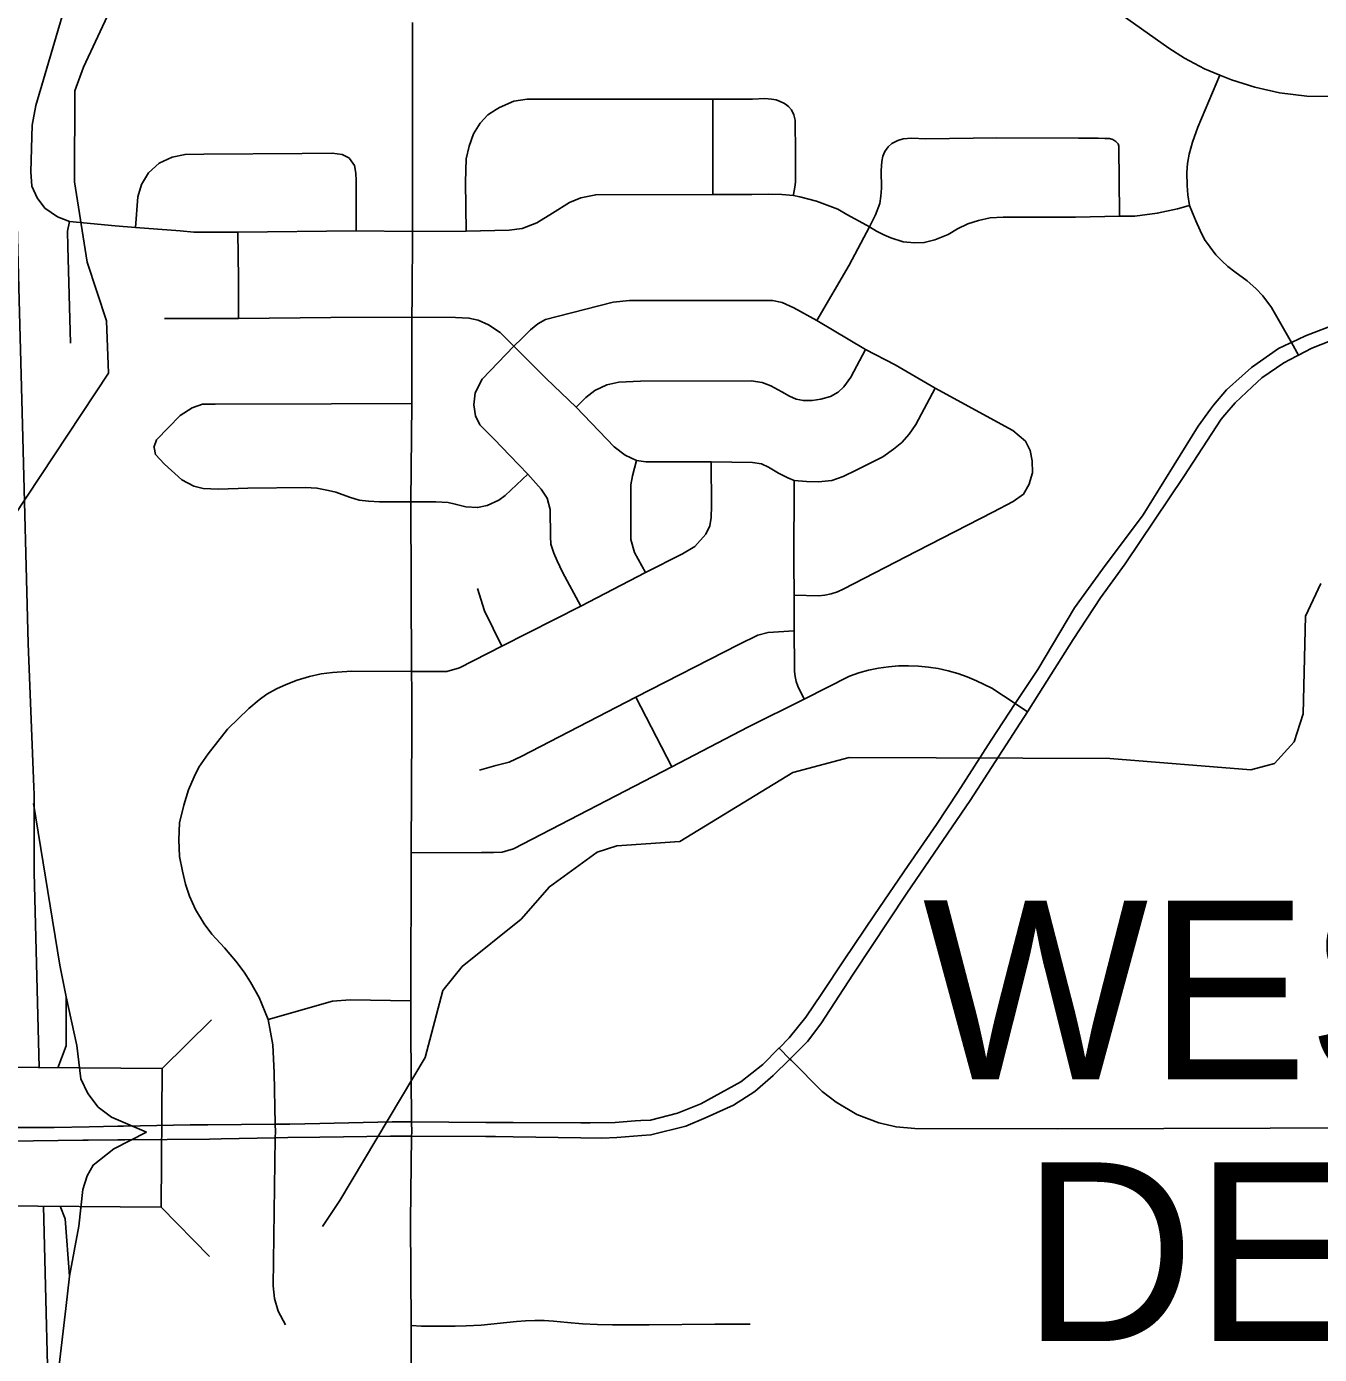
# Model space of a CAD drawing. Extents: x -1403959 to 81668, y -1400582 to 11018.
# Drawn here: x 6406 to 6497, y 8041 to 8134.4 of the extents above; entities that cross this region are included whole.
import ezdxf

# ---------------------------------------------------------------- set-up
doc = ezdxf.new("R2010")
doc.units = 0
for name, color, linetype in [('tdCiAirportTxt', 7, 'Continuous'), ('tdCiCityStreetTxt', 7, 'Continuous'), ('tdCiSectNmbr', 7, 'Continuous'), ('tdCiSectTwpRng', 7, 'Continuous'), ('tdCoPriCL', 7, 'Continuous'), ('tdCoShieldCoRteHrd', 7, 'Continuous'), ('tdCoSurfBitum', 7, 'Continuous')]:
    doc.layers.add(name, color=color, linetype=linetype)

msp = doc.modelspace()

# ---------------------------------------------------------------- linework, layer by layer
at = {"layer": 'tdCiAirportTxt'}
for points in [[(6406.873, 8061.145), (6406.519, 8074.871), (6406.516, 8080.35), (6406.498, 8080.883), (6406.104, 8090.978), (6405.707, 8106.387), (6405.088, 8129.218), (6404.436, 8151.838), (6404.236, 8160.377), (6403.825, 8174.477), (6402.617, 8220.627)], [(6407.619, 8033.615), (6407.174, 8051.397)]]:
    msp.add_lwpolyline(points, dxfattribs=at)
at = {"layer": 'tdCiCityStreetTxt'}
for p, q in [((6415.529, 8061.074), (6419.005, 8064.495)), ((6394.085, 8061.249), (6415.529, 8061.074)), ((6415.529, 8061.074), (6415.45, 8051.33)), ((6415.45, 8051.33), (6394.006, 8051.504)), ((6415.45, 8051.33), (6418.87, 8047.854))]:
    msp.add_line(p, q, dxfattribs=at)
at = {"layer": 'tdCiSectNmbr'}
for points in [[(6457.33, 8145.299), (6457.475, 8145.288), (6458.586, 8145.15), (6459.64, 8144.995), (6462.192, 8144.456), (6469.097, 8142.982), (6470.382, 8142.669), (6471.771, 8142.2), (6473.09, 8141.679), (6474.172, 8141.234), (6475.631, 8140.435), (6477.332, 8139.323), (6486.371, 8132.884), (6487.482, 8132.172), (6488.893, 8131.428), (6489.963, 8130.986), (6490.785, 8130.647), (6492.435, 8130.143), (6494.171, 8129.743), (6496.081, 8129.5), (6506.125, 8129.396), (6506.672, 8129.396), (6518.555, 8129.431)], [(6433.149, 8128.539), (6433.149, 8128.707), (6433.149, 8134.698)], [(6433.037, 8063.768), (6433.035, 8063.996), (6433.035, 8065.847), (6433.054, 8076.252), (6433.092, 8085.102), (6433.092, 8087.602), (6433.073, 8089.027), (6433.033, 8100.968), (6433.092, 8107.885), (6433.111, 8113.96), (6433.13, 8115.387), (6433.149, 8119.982), (6433.149, 8128.539)], [(6504.796, 8114.172), (6504.769, 8114.174), (6503.508, 8114.234), (6502.67, 8114.257), (6500.784, 8114.094), (6499.527, 8113.838), (6498.317, 8113.536), (6495.989, 8112.651), (6495.013, 8112.181), (6494.903, 8112.128)], [(6495.359, 8111.212), (6495.494, 8111.282), (6496.439, 8111.772), (6498.3, 8112.511), (6500.638, 8113.06), (6502.284, 8113.251), (6503.643, 8113.298), (6504.753, 8113.249)], [(6494.903, 8112.128), (6494.104, 8111.743), (6492.195, 8110.416), (6491.544, 8109.834)], [(6492.253, 8109.059), (6492.933, 8109.696), (6494.46, 8110.746), (6495.359, 8111.212)], [(6491.544, 8109.834), (6490.426, 8108.834), (6489.529, 8107.75)], [(6490.324, 8107.083), (6491.049, 8107.931), (6492.253, 8109.059)], [(6489.529, 8107.75), (6489.309, 8107.483), (6488.448, 8106.273), (6486.748, 8103.573), (6484.56, 8100.035), (6481.72, 8096.217), (6479.742, 8093.494), (6477.158, 8089.164), (6475.572, 8086.756), (6473.876, 8084.183), (6471.525, 8080.528), (6470.035, 8078.247), (6468.033, 8075.361), (6465.659, 8071.893), (6463.518, 8068.727), (6461.958, 8066.353), (6460.841, 8064.7), (6459.654, 8063.234), (6458.946, 8062.508), (6458.941, 8062.503)], [(6459.71, 8061.744), (6459.712, 8061.746), (6460.945, 8062.967), (6461.875, 8064.231), (6464.165, 8067.714), (6467.934, 8073.415), (6472.395, 8079.927), (6476.431, 8086.189), (6477.237, 8087.441), (6479.646, 8091.281), (6481.579, 8094.191), (6483.296, 8096.601), (6487.423, 8102.731), (6490.07, 8106.786), (6490.324, 8107.083)], [(6433.016, 8050.333), (6433.088, 8056.307), (6433.092, 8056.59), (6433.086, 8057.313), (6433.037, 8063.768)], [(6458.941, 8062.503), (6457.815, 8061.348), (6456.255, 8060.138), (6453.439, 8058.601), (6453.093, 8058.458)], [(6458.946, 8062.508), (6459.712, 8061.746), (6459.816, 8061.643), (6461.976, 8059.457), (6462.963, 8058.712), (6464.417, 8057.846), (6465.957, 8057.257), (6467.186, 8056.963), (6468.502, 8056.859), (6478.548, 8056.842)], [(6452.379, 8057.027), (6452.382, 8057.027), (6453.813, 8057.624), (6455.745, 8058.506), (6457.248, 8059.46), (6458.536, 8060.582), (6459.71, 8061.744)], [(6453.093, 8058.458), (6451.809, 8057.926), (6449.9, 8057.437), (6449.216, 8057.408)], [(6410.392, 8056.982), (6407.925, 8056.935), (6404.764, 8056.935), (6404.207, 8056.935)], [(6412.406, 8057.02), (6410.392, 8056.982)], [(6418.74, 8057.124), (6417.497, 8057.117), (6412.807, 8057.028), (6412.406, 8057.02)], [(6423.488, 8057.152), (6418.74, 8057.124)], [(6423.497, 8057.152), (6423.488, 8057.152)], [(6426.617, 8057.206), (6424.505, 8057.158), (6423.497, 8057.152)], [(6433.092, 8057.313), (6433.086, 8057.313), (6431.721, 8057.321), (6426.617, 8057.206)], [(6438.314, 8057.281), (6433.092, 8057.313)], [(6440.235, 8057.271), (6439.333, 8057.275), (6438.314, 8057.281)], [(6444.995, 8057.254), (6440.235, 8057.271)], [(6449.216, 8057.408), (6448.83, 8057.391), (6447.41, 8057.275), (6445.664, 8057.251), (6444.995, 8057.254)], [(6449.278, 8056.355), (6449.925, 8056.407), (6452.379, 8057.027)], [(6478.548, 8056.842), (6515.956, 8056.946)], [(6404.203, 8055.951), (6404.749, 8055.959), (6409.948, 8056.037)], [(6409.948, 8056.037), (6410.322, 8056.04)], [(6410.322, 8056.04), (6412.419, 8056.059)], [(6412.419, 8056.059), (6412.898, 8056.063), (6418.859, 8056.115)], [(6418.859, 8056.115), (6419.682, 8056.122), (6423.494, 8056.199)], [(6423.494, 8056.199), (6423.509, 8056.199)], [(6423.509, 8056.199), (6424.377, 8056.216), (6426.635, 8056.246)], [(6426.635, 8056.246), (6431.605, 8056.312), (6433.088, 8056.307)], [(6433.088, 8056.307), (6433.088, 8056.307)], [(6433.088, 8056.307), (6438.309, 8056.29)], [(6438.309, 8056.29), (6439, 8056.288), (6440.226, 8056.268)], [(6440.226, 8056.268), (6444.986, 8056.192)], [(6444.986, 8056.192), (6446.466, 8056.169), (6447.539, 8056.216), (6449.278, 8056.355)], [(6433.073, 8025.297), (6433.054, 8042.852), (6433.053, 8043.002), (6433.016, 8050.333)]]:
    msp.add_lwpolyline(points, dxfattribs=at)
at = {"layer": 'tdCiSectTwpRng'}
for points in [[(6409.004, 8120.679), (6408.163, 8121.023), (6407.285, 8121.632), (6406.724, 8122.359), (6406.367, 8123.175), (6406.278, 8124.181), (6406.38, 8127.456), (6406.647, 8128.846), (6409.929, 8140.019), (6412.163, 8147.926), (6412.398, 8148.8), (6413.02, 8149.792), (6414.452, 8151.231)], [(6495.494, 8111.282), (6495.013, 8112.181), (6493.594, 8114.635), (6492.993, 8115.455), (6492.501, 8115.96), (6491.886, 8116.521), (6491.019, 8117.156), (6490.54, 8117.525), (6490.103, 8117.914), (6489.693, 8118.345), (6489.277, 8118.878), (6488.894, 8119.431), (6488.573, 8120.053), (6488.266, 8120.743), (6488.047, 8121.289), (6487.828, 8121.808), (6487.705, 8122.553), (6487.678, 8123.209), (6487.651, 8124.124), (6487.698, 8124.78), (6487.808, 8125.429), (6488.04, 8126.276), (6488.416, 8127.321), (6488.928, 8128.544), (6489.963, 8130.986)], [(6436.929, 8120.016), (6436.87, 8123.456), (6436.921, 8125.103), (6437.127, 8125.995), (6437.436, 8126.853), (6437.913, 8127.619), (6438.462, 8128.189), (6439.029, 8128.56)], [(6439.029, 8128.56), (6439.269, 8128.718)], [(6439.269, 8128.718), (6440.281, 8129.147), (6441.207, 8129.301), (6454.294, 8129.304), (6457.081, 8129.304)], [(6454.277, 8122.596), (6454.275, 8124.861), (6454.294, 8129.304)], [(6457.081, 8129.304), (6457.081, 8129.304), (6457.953, 8129.333), (6458.417, 8129.292), (6458.75, 8129.244), (6459.035, 8129.138), (6459.271, 8129.017)], [(6459.271, 8129.017), (6459.389, 8128.956)], [(6459.966, 8122.592), (6460.053, 8123.113), (6460.102, 8123.455), (6460.094, 8125.474), (6460.078, 8127.811), (6459.996, 8128.185), (6459.825, 8128.535), (6459.605, 8128.779), (6459.389, 8128.956)], [(6461.606, 8113.729), (6463.872, 8117.617), (6465.311, 8120.306), (6465.744, 8121.167), (6466.029, 8121.965), (6466.102, 8122.478), (6466.159, 8123.023), (6466.143, 8124.285), (6466.168, 8124.904), (6466.241, 8125.279), (6466.396, 8125.604), (6466.632, 8125.946), (6466.884, 8126.174)], [(6466.884, 8126.174), (6467.307, 8126.378), (6467.674, 8126.508), (6468.268, 8126.541), (6469.278, 8126.508), (6474.261, 8126.582), (6480.017, 8126.549), (6481.393, 8126.557), (6481.882, 8126.533), (6482.199, 8126.525), (6482.435, 8126.459), (6482.566, 8126.373)], [(6482.566, 8126.373), (6482.653, 8126.315)], [(6482.901, 8121.082), (6482.883, 8123.748), (6482.851, 8125.727), (6482.851, 8125.987), (6482.81, 8126.158), (6482.653, 8126.315)], [(6413.666, 8120.27), (6413.827, 8122.413), (6414.082, 8123.293), (6414.566, 8124.11), (6415.331, 8124.798), (6416.236, 8125.219), (6417.149, 8125.411), (6418.475, 8125.437), (6425.381, 8125.461), (6427.497, 8125.486), (6428.194, 8125.406), (6428.704, 8125.139)], [(6429.191, 8120.031), (6429.191, 8123.576), (6429.15, 8124.094), (6429.061, 8124.628), (6428.716, 8125.121)], [(6433.149, 8119.982), (6436.929, 8120.016), (6438.935, 8120.05), (6439.963, 8120.084), (6440.872, 8120.187), (6441.901, 8120.599), (6443.007, 8121.285), (6444.207, 8122.022), (6444.996, 8122.348), (6446.042, 8122.571), (6454.277, 8122.596), (6457.03, 8122.596)], [(6457.03, 8122.596), (6458.182, 8122.609), (6459.145, 8122.597), (6459.954, 8122.52), (6460.407, 8122.42), (6461.57, 8122.121), (6463.075, 8121.557), (6463.706, 8121.181), (6464.846, 8120.561), (6465.311, 8120.306), (6465.809, 8120.018), (6466.319, 8119.741), (6466.806, 8119.542), (6467.669, 8119.265), (6468.477, 8119.188), (6469.164, 8119.199), (6469.906, 8119.394), (6470.851, 8119.769), (6471.511, 8120.161), (6472.242, 8120.517), (6472.972, 8120.767), (6473.81, 8120.945), (6474.719, 8120.981), (6477.126, 8120.981), (6479.817, 8120.981), (6482.901, 8121.052), (6483.988, 8121.07), (6485.557, 8121.266), (6486.983, 8121.587), (6487.748, 8121.787)], [(6459.954, 8122.52), (6459.966, 8122.592)], [(6487.748, 8121.787), (6487.828, 8121.808)], [(6409.085, 8112.113), (6408.886, 8118.931), (6408.873, 8120.003), (6409.004, 8120.679)], [(6409.004, 8120.679), (6412.216, 8120.385), (6413.666, 8120.27), (6416.802, 8120.028), (6417.761, 8119.943), (6419.099, 8119.943), (6420.846, 8119.943), (6429.191, 8120.031), (6433.149, 8119.982)], [(6420.903, 8113.872), (6420.903, 8116.672), (6420.846, 8119.943)], [(6440.28, 8111.921), (6440.836, 8112.453), (6441.443, 8113.073), (6441.962, 8113.478), (6442.518, 8113.782), (6443.328, 8113.997), (6447.276, 8115.012), (6448.422, 8115.136), (6452.182, 8115.136), (6457.125, 8115.132)], [(6457.125, 8115.132), (6458.476, 8115.136), (6459.174, 8114.98), (6459.99, 8114.614), (6461.606, 8113.729), (6465.024, 8111.673), (6467.117, 8110.601), (6469.933, 8108.955), (6475.392, 8105.977), (6476.289, 8105.23), (6476.612, 8104.582), (6476.762, 8103.834), (6476.789, 8102.997), (6476.619, 8102.453)], [(6415.699, 8113.849), (6420.903, 8113.872), (6427.413, 8113.941), (6433.111, 8113.96), (6433.143, 8113.96)], [(6433.143, 8113.96), (6436.177, 8113.933), (6437.122, 8113.892), (6437.78, 8113.752), (6438.488, 8113.423), (6439.323, 8112.879), (6440.28, 8111.921), (6442.555, 8109.648)], [(6443.323, 8096.805), (6443.09, 8097.345), (6442.882, 8097.983), (6442.857, 8098.523), (6442.847, 8100.422), (6442.619, 8101.219), (6442.214, 8101.852), (6441.266, 8102.902), (6439.988, 8104.218), (6438.888, 8105.357), (6437.891, 8106.386), (6437.575, 8107.006), (6437.461, 8107.791), (6437.562, 8108.626), (6438.043, 8109.585), (6440.28, 8111.921)], [(6456.974, 8109.462), (6457.751, 8109.354), (6458.356, 8109.115), (6459.138, 8108.698), (6459.681, 8108.383), (6460.16, 8108.194), (6460.665, 8108.08), (6461.271, 8108.093), (6461.876, 8108.181), (6462.57, 8108.37), (6463.1, 8108.686), (6463.504, 8109.052), (6463.996, 8109.733), (6465.024, 8111.673)], [(6442.555, 8109.648), (6444.664, 8107.629), (6447.343, 8104.823), (6448.114, 8104.241), (6448.905, 8103.878), (6449.569, 8103.773), (6454.167, 8103.777), (6457.085, 8103.737), (6457.718, 8103.635), (6458.211, 8103.408), (6458.906, 8102.965), (6459.564, 8102.636), (6460.007, 8102.459), (6460.885, 8102.383), (6461.72, 8102.37), (6462.656, 8102.459), (6463.465, 8102.737), (6464.426, 8103.218), (6466.243, 8104.126), (6467.001, 8104.657), (6467.583, 8105.126), (6468.112, 8105.715), (6468.58, 8106.398), (6469.933, 8108.955)], [(6444.664, 8107.629), (6445.359, 8108.299), (6445.979, 8108.793), (6446.828, 8109.181), (6447.674, 8109.38), (6449.194, 8109.455), (6456.974, 8109.462)], [(6414.956, 8104.793), (6415.14, 8105.317), (6416.805, 8107.029), (6417.638, 8107.562), (6418.378, 8107.839), (6419.257, 8107.839), (6427.459, 8107.863), (6433.092, 8107.885)], [(6414.956, 8104.793), (6414.961, 8104.771)], [(6414.961, 8104.771), (6415.072, 8104.284), (6415.696, 8103.613), (6416.922, 8102.502), (6417.755, 8102.062), (6418.425, 8101.9), (6419.489, 8101.854), (6421.571, 8101.924), (6425.618, 8101.97), (6426.427, 8101.924), (6427.237, 8101.762), (6427.746, 8101.646), (6428.72, 8101.298), (6429.39, 8101.083), (6430.048, 8101.007), (6430.819, 8100.956), (6433.033, 8100.968), (6434.788, 8100.968), (6435.656, 8100.917), (6436.162, 8100.803), (6436.908, 8100.601), (6437.73, 8100.55), (6438.413, 8100.689), (6439.235, 8101.069), (6439.672, 8101.396), (6441.266, 8102.902)], [(6449.553, 8095.992), (6448.781, 8097.384), (6448.515, 8098.314), (6448.515, 8102.148), (6448.627, 8102.79), (6448.905, 8103.878)], [(6453.801, 8098.671), (6454.066, 8099.264), (6454.179, 8099.859), (6454.192, 8100.676), (6454.167, 8103.777)], [(6459.99, 8096.672), (6460.007, 8102.459)], [(6468.638, 8097.489), (6473.999, 8100.231), (6475.419, 8100.979), (6476.141, 8101.502), (6476.54, 8102.2), (6476.619, 8102.453)], [(6433.073, 8089.027), (6434.861, 8089.027), (6435.555, 8089.013), (6436.465, 8089.278), (6439.437, 8090.81), (6444.998, 8093.617), (6449.553, 8095.992), (6452.144, 8097.292), (6453.017, 8097.824), (6453.801, 8098.671)], [(6444.998, 8093.617), (6443.716, 8096.017), (6443.323, 8096.805)], [(6460.001, 8094.382), (6461.726, 8094.342), (6462.177, 8094.392), (6462.621, 8094.488), (6463.052, 8094.63), (6463.466, 8094.817), (6468.638, 8097.489)], [(6460.711, 8087.081), (6460.263, 8087.977), (6460.156, 8088.313), (6460.081, 8088.658), (6460.037, 8089.008), (6460.026, 8089.36), (6460.014, 8091.871), (6460.001, 8094.382), (6459.99, 8096.672)], [(6439.437, 8090.81), (6438.211, 8093.29), (6437.717, 8094.847)], [(6456.112, 8090.913), (6457.456, 8091.575), (6458.168, 8091.772), (6460.014, 8091.871)], [(6437.868, 8082.08), (6439.019, 8082.397), (6439.955, 8082.637), (6440.79, 8083.042), (6448.858, 8087.212), (6456.112, 8090.913)], [(6456.76, 8085.09), (6460.711, 8087.081), (6463.901, 8088.688), (6464.569, 8088.915), (6465.25, 8089.101), (6465.94, 8089.246), (6466.638, 8089.348), (6467.342, 8089.408), (6468.047, 8089.426), (6468.752, 8089.401), (6469.455, 8089.334), (6470.152, 8089.224), (6470.841, 8089.072), (6471.52, 8088.879), (6472.186, 8088.645), (6472.836, 8088.372), (6473.922, 8087.846), (6475.572, 8086.756), (6476.431, 8086.189)], [(6420.162, 8084.991), (6421.623, 8086.412), (6422.363, 8087.025), (6422.892, 8087.427), (6423.568, 8087.787), (6424.266, 8088.104), (6425.026, 8088.4), (6425.905, 8088.667), (6426.73, 8088.857), (6427.512, 8088.942), (6428.859, 8089.033), (6433.073, 8089.027)], [(6451.399, 8082.309), (6448.858, 8087.212)], [(6423.5, 8056.624), (6423.488, 8057.152), (6423.402, 8060.77), (6423.309, 8062.738), (6422.992, 8064.515), (6422.358, 8066.08), (6421.745, 8067.159), (6421.301, 8067.857), (6420.712, 8068.643), (6419.908, 8069.573), (6419.021, 8070.525), (6418.492, 8071.265), (6417.882, 8072.274), (6417.459, 8073.204), (6417.184, 8074.05), (6416.973, 8074.96), (6416.762, 8075.996), (6416.698, 8077.16), (6416.741, 8078.365), (6417.058, 8079.602), (6417.375, 8080.68), (6417.776, 8081.611), (6418.11, 8082.288), (6418.774, 8083.218), (6420.123, 8084.953), (6420.162, 8084.991)], [(6433.054, 8076.252), (6438.004, 8076.288), (6438.852, 8076.281), (6439.459, 8076.307), (6440.268, 8076.547), (6451.399, 8082.309), (6456.76, 8085.09)], [(6422.992, 8064.515), (6427.516, 8065.826), (6428.756, 8065.916), (6433.035, 8065.847)], [(6424.209, 8043.028), (6423.703, 8044.007), (6423.441, 8044.899), (6423.353, 8045.773), (6423.494, 8056.199), (6423.5, 8056.624)], [(6433.053, 8043.002), (6433.782, 8042.945), (6435.003, 8042.945), (6436.148, 8042.945), (6436.931, 8042.964), (6437.98, 8043.022), (6440.461, 8043.27), (6441.113, 8043.324), (6441.768, 8043.346), (6442.422, 8043.334), (6443.075, 8043.289), (6444.049, 8043.212), (6445.117, 8043.117), (6446.176, 8043.066), (6447.235, 8043.041), (6449.793, 8043.041), (6454.43, 8043.079), (6456.91, 8043.079)]]:
    msp.add_lwpolyline(points, dxfattribs=at)
at = {"layer": 'tdCoPriCL'}
for points in [[(6408.321, 8068.361), (6406.474, 8079.736)], [(6408.777, 8066.111), (6408.321, 8068.361)], [(6408.184, 8061.135), (6408.778, 8062.68), (6408.777, 8066.111)], [(6414.44, 8056.588), (6411.969, 8057.641), (6411.034, 8058.361), (6410.29, 8059.321), (6409.81, 8060.353), (6409.528, 8062.697), (6408.777, 8066.111)], [(6408.998, 8046.473), (6409.666, 8049.986), (6409.954, 8052.554), (6410.242, 8053.514), (6410.674, 8054.282), (6412.137, 8055.433), (6414.44, 8056.588)], [(6408.998, 8046.473), (6408.706, 8050.49), (6408.35, 8051.388)], [(6408.748, 8044.185), (6408.998, 8046.473)], [(6408.274, 8040.197), (6408.748, 8044.185)]]:
    msp.add_lwpolyline(points, dxfattribs=at)
at = {"layer": 'tdCoSurfBitum'}
for points in [[(6403.983, 8159.215), (6408.863, 8157.365), (6418.011, 8152.903), (6416.629, 8150.771), (6411.841, 8135.52), (6409.995, 8131.557), (6409.378, 8129.879), (6409.356, 8123.467), (6410.252, 8117.814), (6411.612, 8113.686), (6411.752, 8110.021), (6404.075, 8098.446)], [(6426.814, 8049.958), (6428.042, 8051.786), (6434.034, 8061.841), (6435.272, 8066.57), (6436.653, 8068.245), (6440.788, 8071.588), (6442.781, 8073.871), (6446.15, 8076.301), (6447.526, 8076.755), (6451.956, 8077.044), (6459.915, 8081.9), (6463.889, 8082.954), (6482.216, 8082.886), (6492.141, 8082.086), (6493.822, 8082.538), (6495.202, 8084.06), (6495.82, 8086.042), (6495.996, 8092.912), (6497.074, 8095.199)]]:
    msp.add_lwpolyline(points, dxfattribs=at)

# ---------------------------------------------------------------- texts
at = {"layer": 'tdCoShieldCoRteHrd'}
for s, p in [('WEST', (6469.057, 8060.327)), ('DES', (6476.046, 8041.895))]:
    msp.add_text(s, height=12.5746, rotation=359.98988, dxfattribs=at).set_placement(p)

doc.saveas('drawing.dxf')
